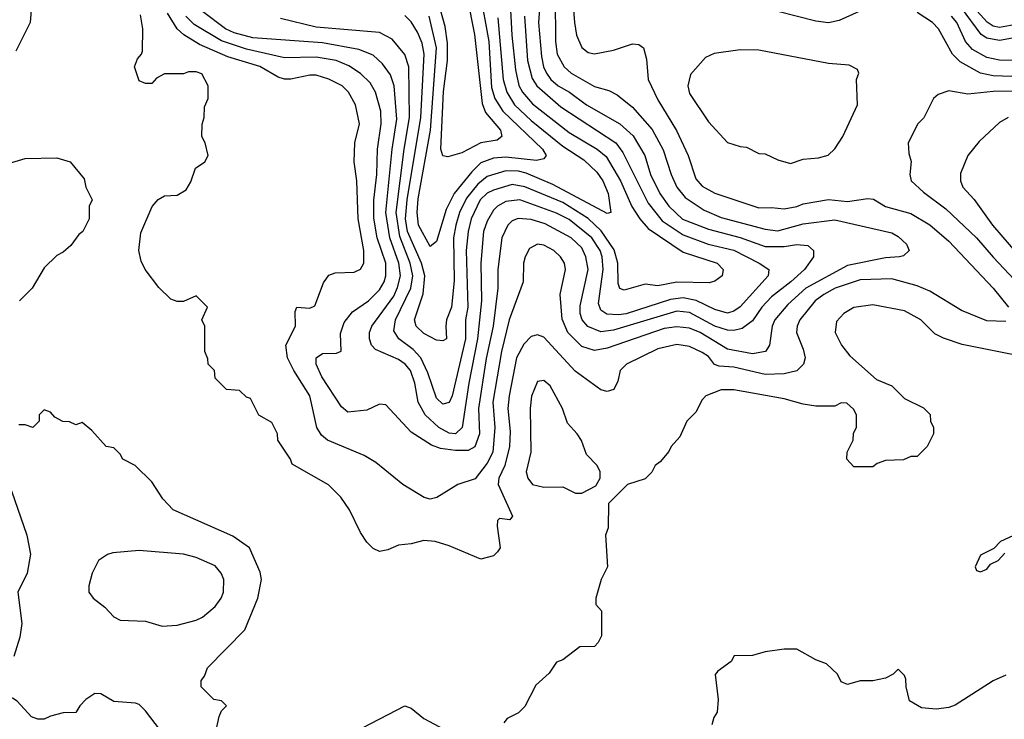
# Model space of a CAD drawing. Header units: inches. Extents: x 1793389 to 1900389, y 320802 to 470796.
# Tile 433 of 656: x 1833652 to 1836766, y 446528 to 448739. Entities that reach past the tile are written whole.
import ezdxf

# ---------------------------------------------------------------- set-up
doc = ezdxf.new("R2010")
doc.units = ezdxf.units.IN
doc.header["$MEASUREMENT"] = 0
doc.layers.add('B8434', color=7, linetype='Continuous')

msp = doc.modelspace()

# ---------------------------------------------------------------- linework, layer by layer
at = {"layer": 'B8434', "color": 2}
for points, elevation in [([(1833644.5, 449004.5), (1833662, 448962), (1833678, 448890), (1833694.9, 448850), (1833685.3, 448730), (1833640.2, 448639.8)], 418), ([(1835393.7, 448890), (1835406.4, 448730), (1835413.4, 448690), (1835430, 448651.3), (1835450, 448636), (1835470, 448630.8), (1835530, 448642.8), (1835590, 448662.8), (1835610, 448661), (1835624.7, 448650), (1835634.4, 448614.4), (1835639.1, 448550), (1835670, 448486), (1835728.7, 448388.7), (1835766.4, 448310), (1835790, 448236), (1835810, 448213.4), (1835850, 448190.5), (1835990, 448144.4), (1836030, 448146), (1836070, 448141.3), (1836110, 448148.8), (1836130, 448157.6), (1836210, 448170.4), (1836270, 448164.2), (1836334.2, 448174.2), (1836352.2, 448172.2), (1836390, 448148.4), (1836470, 448126.4), (1836530, 448090.4), (1836590, 448039.1), (1836730.6, 447890), (1836778.8, 447830)], 418), ([(1835300.2, 448830), (1835292.7, 448730), (1835302.6, 448622.6), (1835308.9, 448590), (1835318, 448570), (1835332.2, 448550), (1835354.9, 448530), (1835390.5, 448510), (1835444.9, 448470), (1835550, 448410.4), (1835592.4, 448372.4), (1835628.8, 448310), (1835647.4, 448250), (1835676.5, 448190), (1835705.3, 448150), (1835748.6, 448108.6), (1835830, 448076.9), (1835930.2, 448050.2), (1836010, 448022.3), (1836070, 448021.7), (1836110, 448028.2), (1836144.9, 448024.9), (1836162.8, 448010), (1836162.8, 447990), (1836133.4, 447950), (1836090.4, 447910), (1836030, 447863.6), (1835999.5, 447830), (1835970, 447787), (1835937.1, 447762.9), (1835910, 447756.4), (1835890, 447757.3), (1835850, 447770.9), (1835770, 447813.3), (1835730, 447818.2), (1835530, 447757.3), (1835490, 447752.6), (1835448.8, 447768.8), (1835431.3, 447790), (1835424.4, 447810), (1835424.9, 447835.1), (1835449.7, 447950), (1835442.6, 447990), (1835430, 448018.4), (1835396.2, 448050), (1835313.9, 448093.9), (1835270, 448108), (1835228.9, 448111.1), (1835210, 448102.9), (1835195.5, 448090), (1835177, 448050), (1835164.2, 447950), (1835164.6, 447890), (1835149, 447770), (1835127.7, 447667.7), (1835102.8, 447510), (1835106, 447430), (1835091.3, 447388.7), (1835070, 447376.9), (1835030, 447376.9), (1834983.3, 447383.3), (1834954.2, 447394.2), (1834890, 447435.1), (1834810, 447522), (1834790, 447524), (1834750, 447505.2), (1834690, 447499), (1834670, 447515.3), (1834607.8, 447610), (1834589.5, 447650), (1834589.3, 447670), (1834610, 447684), (1834654.6, 447685.4), (1834668.4, 447691.6), (1834667, 447747), (1834678.3, 447781.7), (1834704.7, 447815.3), (1834755.1, 447850), (1834790, 447885.5), (1834804.7, 447910), (1834809.7, 447930), (1834809.7, 447970), (1834783.1, 448050), (1834771.8, 448111.8), (1834771.8, 448168.2), (1834781.7, 448250), (1834784, 448330), (1834795.4, 448410), (1834794, 448450), (1834776.9, 448510), (1834760.1, 448540.1), (1834730, 448569.6), (1834692.9, 448592.9), (1834653.2, 448610), (1834590, 448621), (1834490, 448619.1), (1834370, 448646), (1834290, 448672.8), (1834204.1, 448724.1), (1834177.7, 448750)], 410), ([(1835107.5, 448827.5), (1835135.4, 448670), (1835144.7, 448524.7), (1835154.7, 448490), (1835180.2, 448450), (1835305.5, 448330), (1835317.3, 448310), (1835310, 448299), (1835286.2, 448293.8), (1835190, 448304.5), (1835150, 448301.5), (1835110, 448286.6), (1835081.5, 448258.5), (1835026.3, 448190), (1835000.9, 448139.1), (1834970, 448038), (1834950, 448022), (1834913.3, 448090), (1834908.7, 448130), (1834912.7, 448172.7), (1834951.5, 448390), (1834970.7, 448650), (1834947.3, 448750)], 394), ([(1835345.8, 448810), (1835346.5, 448670), (1835351.8, 448630), (1835374.4, 448590), (1835396.3, 448570), (1835470, 448528.4), (1835515.3, 448515.3), (1835541.7, 448501.7), (1835590, 448463), (1835652.4, 448392.4), (1835687.5, 448327.5), (1835712, 448250), (1835730.3, 448210), (1835756.9, 448176.9), (1835817, 448137), (1835870, 448114.3), (1836010, 448077.4), (1836050, 448071.8), (1836130, 448093.4), (1836230, 448106.7), (1836410, 448064.9), (1836430, 448054), (1836456, 448030), (1836464.7, 448010), (1836446.8, 447993.2), (1836434, 447990), (1836390, 447986), (1836270, 447962), (1836138.4, 447890), (1836081.5, 447838.5), (1836040.3, 447790), (1836032, 447770), (1836023, 447710), (1836010.6, 447690), (1835970, 447683), (1835890, 447698), (1835803.7, 447750), (1835770, 447764.4), (1835730, 447768.5), (1835690, 447763.5), (1835510, 447700.5), (1835470, 447693.3), (1835430, 447705.6), (1835386, 447750), (1835367.2, 447792.8), (1835361.6, 447870), (1835378, 447950), (1835374.5, 447970), (1835362.7, 447990), (1835341.2, 448010), (1835310, 448026), (1835290, 448029.2), (1835264.1, 448015.9), (1835250.7, 447990), (1835245.5, 447970), (1835244, 447910), (1835200.3, 447790), (1835176.1, 447690), (1835148, 447530), (1835154.7, 447450), (1835148, 447372), (1835130, 447337), (1835092.5, 447287.5), (1835038, 447270), (1834971.6, 447228.4), (1834950, 447224), (1834931.1, 447228.9), (1834864, 447270), (1834778.9, 447338.9), (1834742, 447362), (1834625.2, 447410), (1834606.3, 447426.3), (1834592, 447450), (1834569.5, 447550), (1834518.7, 447630), (1834498.7, 447670), (1834493.6, 447710), (1834524.5, 447770), (1834523.7, 447816.3), (1834528.7, 447830), (1834570, 447826.8), (1834585.2, 447834.8), (1834612.5, 447907.5), (1834630, 447931.3), (1834650, 447938.8), (1834710, 447940.7), (1834730, 447951), (1834740.9, 447970), (1834740.5, 448010), (1834722.6, 448110), (1834718.4, 448230), (1834709.5, 448290), (1834711.8, 448350), (1834727, 448410), (1834714, 448470), (1834692, 448510), (1834672.3, 448530), (1834630, 448551.6), (1834590, 448563.6), (1834570, 448564.2), (1834510, 448551.6), (1834490, 448551.6), (1834470, 448557.6), (1834411.6, 448591.6), (1834310, 448621.7), (1834221.2, 448661.2), (1834171.7, 448691.7), (1834150.7, 448710.7), (1834120, 448760)], 414), ([(1835202, 448810), (1835208, 448690), (1835220.4, 448580.4), (1835231.1, 448531.1), (1835242.3, 448510), (1835273.7, 448473.7), (1835390, 448382.6), (1835478, 448330), (1835507.1, 448307.1), (1835552.6, 448230), (1835588.3, 448148.3), (1835613.1, 448110), (1835639.6, 448079.6), (1835750, 448003.8), (1835857.3, 447970), (1835876.3, 447950), (1835874, 447930), (1835850, 447912.7), (1835832.7, 447907.3), (1835730, 447909.7), (1835670, 447898), (1835630, 447902.9), (1835563.7, 447883.7), (1835550, 447889), (1835545.1, 447905.1), (1835543.9, 447970), (1835532.1, 448012.1), (1835491.3, 448071.3), (1835450, 448110.9), (1835370, 448161.8), (1835250, 448210.9), (1835210, 448218), (1835150, 448200.4), (1835130, 448191.1), (1835107.9, 448170), (1835080.2, 448110), (1835070.2, 448070), (1835064.2, 448010), (1835069.1, 447830.9), (1835061.5, 447790), (1835061.6, 447730), (1835019.5, 447550), (1835010, 447529.3), (1834990, 447523.7), (1834970, 447542.7), (1834942.8, 447622.8), (1834920.5, 447670), (1834896.6, 447696.6), (1834850.8, 447730.8), (1834835.6, 447755.6), (1834841, 447790), (1834888.7, 447890), (1834895.3, 447930), (1834887.2, 447970), (1834854, 448054), (1834842.9, 448130), (1834868, 448330), (1834885.3, 448430), (1834882.6, 448590), (1834870, 448629.3), (1834830, 448678), (1834790, 448698.7), (1834590, 448715.4), (1834477.5, 448742.5)], 402), ([(1835067.3, 448810), (1835090, 448692), (1835114.5, 448474.5), (1835125.7, 448445.7), (1835172.7, 448390), (1835177.3, 448370), (1835161.6, 448358.4), (1835110, 448349.7), (1835050, 448318.4), (1835006, 448306), (1834990, 448308.7), (1834984.2, 448330), (1834992.4, 448512.4), (1835004.6, 448610), (1835004.7, 448664.7), (1834998, 448718), (1834982.8, 448770)], 390), ([(1836796.9, 448723.1), (1836750, 448714.5), (1836730, 448718.5), (1836711, 448731), (1836657.7, 448790)], 406), ([(1835248.1, 448750), (1835257.6, 448610), (1835272.8, 448552.8), (1835287.2, 448530), (1835363.4, 448463.4), (1835537, 448350), (1835559.1, 448319.1), (1835639.1, 448159.1), (1835683.6, 448103.6), (1835750, 448059.6), (1835829.3, 448029.3), (1835910, 448010.2), (1835991, 447970), (1836020.7, 447950), (1836019.1, 447930), (1835930, 447831.8), (1835910, 447817.6), (1835890, 447811.6), (1835850, 447822.6), (1835791.6, 447851.6), (1835750, 447859.8), (1835710, 447855.1), (1835570, 447809.8), (1835546.2, 447806.2), (1835508.6, 447808.6), (1835490, 447820.9), (1835482.3, 447842.3), (1835497.6, 447950), (1835494.5, 447990), (1835487.3, 448010), (1835461, 448050), (1835390, 448107.3), (1835350, 448127.3), (1835234, 448170), (1835190, 448164), (1835163, 448150), (1835150, 448137), (1835130, 448102.7), (1835118.9, 448070), (1835110.2, 447970), (1835112.2, 447850), (1835100.2, 447730), (1835072.3, 447590), (1835051.7, 447450), (1835030.2, 447429.8), (1835010, 447432.4), (1834978, 447450), (1834934.7, 447490), (1834912.4, 447530), (1834901.7, 447590), (1834888.2, 447630), (1834870.7, 447650.7), (1834850, 447664.7), (1834776.9, 447696.9), (1834764.5, 447710), (1834758.4, 447730), (1834758.7, 447750), (1834766, 447770), (1834834.9, 447865.1), (1834847.4, 447892.6), (1834856.5, 447930), (1834851.6, 447970), (1834822.5, 448050), (1834809.8, 448130), (1834829.8, 448330), (1834844.9, 448424.9), (1834836, 448530), (1834824.8, 448564.8), (1834799.8, 448599.8), (1834770, 448627), (1834724.6, 448644.6), (1834610, 448666.4), (1834390, 448682), (1834330, 448697.6), (1834302.9, 448710), (1834230, 448765.6)], 406), ([(1836339.9, 448780.1), (1836243.4, 448736.6), (1836210, 448729.6), (1836170, 448734.5), (1836050, 448765.6)], 418), ([(1836790, 448559.3), (1836730, 448561.5), (1836690, 448569.7), (1836626.4, 448606.4), (1836601.6, 448630), (1836557.6, 448710), (1836538.4, 448730), (1836490, 448762.4)], 418), ([(1836814.8, 448685.2), (1836750, 448673.5), (1836710, 448681.1), (1836692.5, 448692.5), (1836630, 448776.4)], 410), ([(1836770, 447785.2), (1836710, 447787), (1836630, 447819.5), (1836530, 447880.7), (1836490, 447897.6), (1836410, 447919.7), (1836310, 447916.4), (1836230.7, 447890), (1836195.5, 447870), (1836168, 447850), (1836119.1, 447790), (1836110.5, 447770), (1836108.2, 447750), (1836130, 447698), (1836136.3, 447670), (1836130.7, 447650), (1836110, 447629.5), (1836070, 447619.6), (1836010, 447617.4), (1835910, 447641), (1835864.4, 447644.4), (1835849.7, 447649.7), (1835830, 447674), (1835810, 447687.6), (1835770, 447706), (1835730, 447712.8), (1835670, 447698.4), (1835571, 447650), (1835550.8, 447630), (1835543.5, 447596.5), (1835531.3, 447570), (1835510, 447564), (1835490, 447569.2), (1835408.5, 447628.5), (1835310, 447735.1), (1835290, 447742.7), (1835270, 447737.2), (1835246.1, 447713.9), (1835223.7, 447670), (1835200.3, 447550), (1835196, 447510), (1835202.9, 447437.1), (1835200.9, 447390), (1835186, 447330), (1835167.4, 447290), (1835164.9, 447270), (1835210.7, 447169.3), (1835202, 447158), (1835170, 447162), (1835163.5, 447156.5), (1835162, 447138), (1835171.3, 447070), (1835163.5, 447056.5), (1835150, 447044), (1835110, 447034), (1835010, 447076), (1834966, 447090), (1834930, 447093.2), (1834890, 447082), (1834850, 447078), (1834816.9, 447063.1), (1834790, 447058), (1834770, 447068), (1834750, 447088), (1834730, 447118), (1834695.3, 447190), (1834668, 447230), (1834628.9, 447268.9), (1834514, 447334), (1834508.7, 447350), (1834468.7, 447410), (1834468, 447430), (1834450, 447466), (1834408.9, 447488.9), (1834382, 447542), (1834370, 447546), (1834347.3, 447567.3), (1834306, 447570), (1834270, 447606), (1834268, 447630), (1834248, 447650), (1834247.3, 447667.3), (1834238, 447690), (1834238, 447770), (1834228, 447790), (1834246, 447830), (1834210, 447866), (1834170, 447848.7), (1834150, 447848.7), (1834130, 447855.3), (1834092.3, 447892.3), (1834049, 447950), (1834036, 447976), (1834029.2, 448010), (1834035.1, 448064.9), (1834071.4, 448148.6), (1834090, 448170.8), (1834110, 448182.8), (1834150, 448184.7), (1834178.6, 448201.4), (1834193.2, 448226.8), (1834208.7, 448270), (1834238, 448290), (1834248.7, 448310), (1834239, 448350), (1834228.7, 448370), (1834228.9, 448408.9), (1834235.3, 448430), (1834236.4, 448463.6), (1834248, 448490), (1834248, 448530), (1834228.4, 448568.4), (1834210, 448574), (1834186, 448574), (1834170, 448568), (1834110, 448568), (1834085.4, 448554.6), (1834070, 448538), (1834050, 448538), (1834030, 448546), (1834015.3, 448590), (1834024.7, 448615.3), (1834038, 448630), (1834040.4, 448639.6), (1834042, 448710), (1834034.6, 448754.6)], 418), ([(1835164.7, 448744.7), (1835180.7, 448550), (1835192.6, 448510), (1835217.4, 448470), (1835270, 448420.9), (1835370, 448338.9), (1835436.4, 448296.4), (1835477.6, 448257.6), (1835496.5, 448230), (1835513.4, 448190), (1835522, 448130), (1835510, 448126.6), (1835338.3, 448218.3), (1835254.3, 448254.3), (1835230, 448260.3), (1835190, 448260.9), (1835130, 448244), (1835101, 448219.1), (1835065.4, 448174.6), (1835043.2, 448130), (1835031.3, 448090), (1835024.2, 448050), (1835026.6, 447913.4), (1835018, 447830), (1835002.4, 447790), (1834999.3, 447770), (1835002, 447730), (1834990, 447724), (1834970, 447726), (1834930, 447747), (1834906, 447770), (1834900.7, 447790), (1834927.8, 447872.2), (1834933.3, 447930), (1834922.9, 447970), (1834879.1, 448070), (1834872.2, 448110), (1834877.8, 448170), (1834920.7, 448430), (1834930.9, 448630), (1834924.8, 448664.8), (1834910, 448699.3), (1834890, 448732.3), (1834870, 448752)], 398), ([(1836790.3, 448609.7), (1836750, 448611.3), (1836710, 448619.7), (1836665.4, 448645.4), (1836643, 448670), (1836615.1, 448730), (1836598.7, 448750)], 414), ([(1836810, 448513.5), (1836730, 448512.4), (1836650, 448503.6), (1836590, 448514), (1836556.9, 448503.1), (1836542, 448490), (1836510.9, 448429.1), (1836492, 448410), (1836462, 448350), (1836463.6, 448316.4), (1836470.7, 448290.7), (1836467.3, 448250), (1836471, 448230), (1836510, 448194), (1836581.2, 448141.2), (1836678, 448050), (1836730, 447988), (1836864.9, 447844.9)], 422), ([(1836778, 448430), (1836750, 448414), (1836686, 448354), (1836650.8, 448310), (1836627.1, 448252.9), (1836626.8, 448230), (1836634.8, 448210), (1836670.3, 448170.3), (1836728.2, 448090), (1836840.5, 447960.5)], 426), ([(1833610, 448282.8), (1833670, 448300.7), (1833770, 448302.8), (1833812, 448290), (1833856, 448236), (1833862, 448210), (1833882, 448170), (1833872, 448150), (1833872, 448110), (1833852, 448070), (1833839.6, 448060.4), (1833814.4, 448025.6), (1833790, 448004), (1833770, 447994), (1833730, 447955.3), (1833692, 447890), (1833652, 447850)], 418), ([(1836870, 447664.5), (1836632.5, 447712.5), (1836572.9, 447732.9), (1836546.3, 447746.3), (1836502, 447790), (1836450, 447819.3), (1836350, 447838), (1836290, 447829), (1836258, 447810), (1836235.3, 447784.7), (1836231, 447750), (1836251, 447710), (1836276.8, 447676.8), (1836362, 447602), (1836410, 447582), (1836450, 447542), (1836510, 447512), (1836530.9, 447490.9), (1836532, 447470), (1836542, 447450), (1836542, 447430), (1836522, 447390), (1836490, 447358), (1836470, 447358), (1836447.3, 447347.3), (1836390, 447346), (1836363.6, 447336.4), (1836350, 447326), (1836290, 447326), (1836268, 447350), (1836268.4, 447371.6), (1836288, 447410), (1836288.4, 447431.6), (1836298, 447450), (1836298, 447490), (1836288.4, 447508.4), (1836267.3, 447527.3), (1836250, 447528), (1836230, 447518), (1836170, 447518), (1836130, 447524), (1836070, 447540.9), (1835910, 447569.3), (1835870, 447569), (1835822, 447550), (1835810, 447538), (1835790, 447498), (1835762, 447470), (1835739.8, 447420.2), (1835712, 447390), (1835705.4, 447374.6), (1835678, 447342), (1835662, 447330), (1835651.1, 447308.9), (1835630, 447288), (1835574, 447270), (1835514, 447210), (1835512.7, 447132.7), (1835504.7, 447110), (1835511.3, 447010), (1835491.3, 446970), (1835474, 446910), (1835474, 446890), (1835492, 446870), (1835491.6, 446791.6), (1835482, 446770), (1835470, 446758), (1835423.6, 446756.4), (1835370, 446715.3), (1835350, 446708), (1835326.4, 446673.6), (1835284.5, 446635.5), (1835250, 446568), (1835230, 446548), (1835194, 446530), (1835183.6, 446516.4)], 422), ([(1834259.5, 446430), (1834283.1, 446536.9), (1834290, 446554), (1834306, 446570), (1834290, 446586), (1834266, 446590), (1834226, 446630), (1834226, 446650), (1834236.4, 446663.6), (1834246, 446690), (1834364, 446810), (1834405.2, 446910), (1834417.2, 446970), (1834412.5, 446992.5), (1834379, 447070), (1834326.8, 447106.8), (1834138, 447190), (1834104.7, 447224.7), (1834070, 447278), (1834018, 447330), (1833978, 447350), (1833970, 447366), (1833950, 447386), (1833926, 447390), (1833880.4, 447440.4), (1833850, 447466), (1833830, 447458), (1833810, 447468), (1833788.9, 447468.9), (1833763.1, 447483.1), (1833750, 447498), (1833730, 447506), (1833714, 447490), (1833714, 447470), (1833694, 447450), (1833670, 447458), (1833650, 447458)], 422), ([(1833626.4, 447250), (1833674.9, 447110), (1833686.4, 447050), (1833676.3, 446990), (1833646, 446930), (1833658.7, 446830), (1833653.1, 446786.9), (1833633.4, 446726.6)], 422), ([(1836792.7, 447107.3), (1836754, 447090), (1836732.7, 447067.3), (1836690, 447046), (1836674, 447010), (1836678, 446998), (1836690, 446994), (1836710, 447002), (1836722, 447018), (1836746, 447030), (1836767.3, 447052.7)], 426), ([(1836770, 446667.3), (1836730.3, 446649.7), (1836610, 446572.3), (1836590, 446564.5), (1836550, 446559.3), (1836503.7, 446563.7), (1836465.6, 446585.6), (1836455.3, 446630), (1836454.6, 446654.6), (1836450, 446666), (1836430, 446686), (1836414, 446670), (1836390, 446658), (1836350, 446648.7), (1836310, 446648.7), (1836270, 446638), (1836250, 446646), (1836238, 446670), (1836203.1, 446703.1), (1836170, 446715.3), (1836110, 446749.2), (1836070, 446749.3), (1836010, 446741.2), (1835969.2, 446729.2), (1835912, 446728), (1835902, 446710), (1835859.8, 446680.2), (1835851.1, 446668.9), (1835860.7, 446590), (1835858, 446550), (1835847.1, 446532.9), (1835841, 446510)], 426), ([(1834145.2, 446430), (1834050, 446554), (1834030, 446574), (1834018.6, 446578.6), (1833950, 446584), (1833908.4, 446608.4), (1833890, 446608.7), (1833862, 446590), (1833842, 446570), (1833830, 446548.7), (1833790, 446548), (1833750, 446538), (1833730, 446528), (1833710, 446528), (1833690, 446535.3), (1833644.7, 446584.7), (1833630, 446594), (1833558.8, 446581.2), (1833410, 446572.6), (1833390, 446567.6), (1833357.3, 446550), (1833350.6, 446530), (1833359.1, 446510)], 426), ([(1834710, 446486.8), (1834870, 446570.5), (1834890, 446562.8), (1834930.3, 446530.3), (1834995.2, 446495.2)], 418)]:
    msp.add_lwpolyline(points, dxfattribs=dict(at, elevation=elevation))
for points, elevation in [([(1835930, 448643.7), (1835848.1, 448631.9), (1835820.4, 448619.6), (1835773.7, 448566.3), (1835764.9, 448530), (1835770, 448506), (1835830, 448416), (1835890, 448351.3), (1835930, 448338), (1835950, 448336), (1835990, 448316), (1836010, 448314.8), (1836050, 448296), (1836090, 448284.7), (1836130, 448298), (1836178, 448302), (1836209.1, 448310.9), (1836229.3, 448330.7), (1836255.3, 448370), (1836302, 448470), (1836298, 448550), (1836306, 448570), (1836302, 448582), (1836275.3, 448595.3), (1836210, 448601.2), (1835990, 448642.7)], 422), ([(1835310, 447599), (1835290, 447595.3), (1835270.6, 447549.4), (1835266, 447510), (1835268.3, 447371.7), (1835254, 447310), (1835258.8, 447290), (1835274, 447270), (1835310, 447261), (1835370, 447262), (1835410, 447242), (1835430, 447242), (1835474.6, 447265.4), (1835488, 447290), (1835488, 447310), (1835478, 447330), (1835444.7, 447364.7), (1835429.1, 447409.1), (1835415.3, 447430), (1835384.1, 447464.1), (1835369.2, 447510), (1835330, 447582)], 422), ([(1834030, 447061.2), (1833946.4, 447053.6), (1833930, 447048.7), (1833902, 447030), (1833881, 446990), (1833871.3, 446950), (1833871.3, 446930), (1833884.7, 446910), (1833922, 446882), (1833950, 446851.3), (1833970, 446841), (1834050, 446837.3), (1834102.4, 446822.4), (1834150, 446825.5), (1834210, 446840.5), (1834230, 446850.6), (1834270, 446884), (1834289.3, 446910), (1834297, 446930), (1834298, 446970), (1834289.3, 446990), (1834270, 447012.7), (1834210, 447039.5), (1834170, 447049.6)], 426)]:
    msp.add_lwpolyline(points, close=True, dxfattribs=dict(at, elevation=elevation))

doc.saveas('drawing.dxf')
